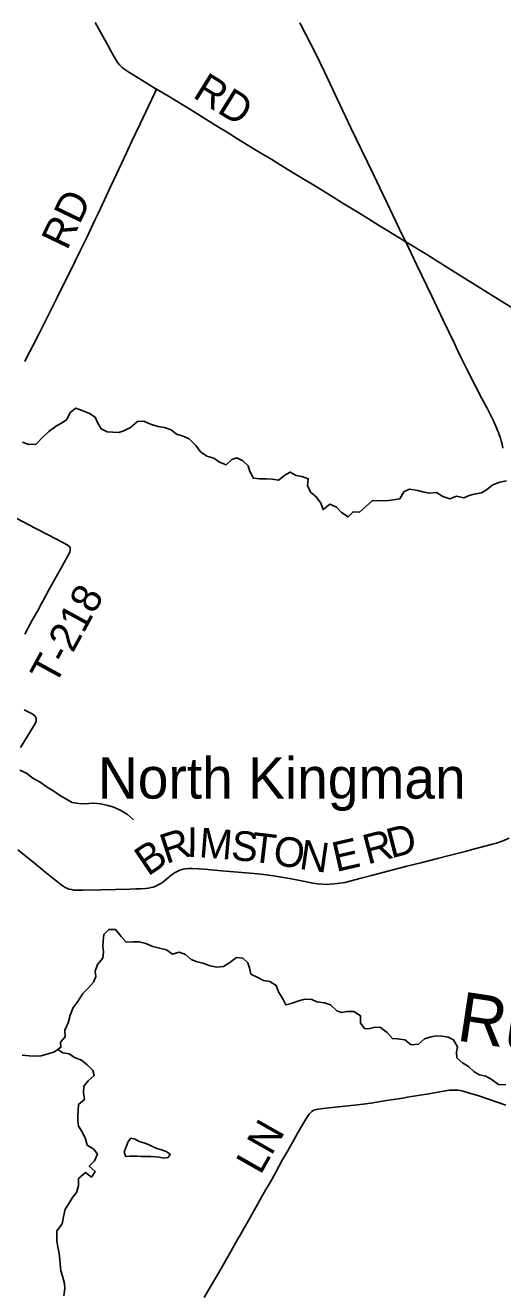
# Model space of a CAD drawing. Extents: x -1.4 to 35.4, y 0 to 22.
# Drawn here: x 3.586 to 4.501, y 14.524 to 16.946 of the extents above; entities that cross this region are included whole.
import ezdxf

# ---------------------------------------------------------------- set-up
doc = ezdxf.new("R2010")
doc.units = 0
for name, color, linetype in [('GM_X_County_Road', 7, 'Continuous'), ('GM_X_County_Road_Text', 7, 'Continuous'), ('GM_X_Minor_Lake', 7, 'Continuous'), ('GM_X_Minor_River', 7, 'Continuous'), ('GM_X_Minor_River_Text', 7, 'Continuous'), ('GM_X_State_Route', 7, 'Continuous'), ('GM_X_Township_Road', 7, 'Continuous'), ('GM_X_Township_Road_Text', 7, 'Continuous'), ('GM_X_Unincorporated_Text', 7, 'Continuous')]:
    doc.layers.add(name, color=color, linetype=linetype)

msp = doc.modelspace()

# ---------------------------------------------------------------- linework, layer by layer
at = {"layer": 'GM_X_County_Road'}
for points in [[(3.7204, 16.9512), (3.7297, 16.9343), (3.7452, 16.9067), (3.751, 16.8957), (3.7584, 16.882), (3.7631, 16.8746), (3.7676, 16.8693), (3.7721, 16.8649), (3.7771, 16.8611), (3.7849, 16.8559), (3.8093, 16.8409), (3.8353, 16.8251), (3.8378, 16.8236)], [(3.8378, 16.8236), (3.8603, 16.8101), (3.9012, 16.7852), (3.9392, 16.7615), (3.9513, 16.754), (3.9747, 16.74), (3.9878, 16.7317), (4.0031, 16.7221), (4.0195, 16.712), (4.0385, 16.7004), (4.0583, 16.6887), (4.0694, 16.6819), (4.0964, 16.6654), (4.1452, 16.6356), (4.1738, 16.618), (4.1966, 16.6041), (4.2251, 16.5864), (4.2437, 16.5751), (4.2648, 16.562), (4.2785, 16.5534), (4.2891, 16.5469), (4.3034, 16.5383), (4.3139, 16.5317), (4.3149, 16.5311)], [(4.3149, 16.5311), (4.3553, 16.5065), (4.3816, 16.4899), (4.4212, 16.4654), (4.4429, 16.452), (4.4735, 16.433), (4.4971, 16.4181), (4.5167, 16.406), (4.5303, 16.3975), (4.5472, 16.3868), (4.5804, 16.3662), (4.6195, 16.342), (4.6488, 16.3234), (4.6694, 16.3105), (4.6931, 16.2958), (4.71, 16.2852), (4.7299, 16.2726), (4.7514, 16.2588), (4.762, 16.2524), (4.7767, 16.2434)], [(3.5719, 15.3665), (3.5999, 15.3438), (3.6265, 15.3224), (3.639, 15.3121), (3.6511, 15.3025), (3.659, 15.2965), (3.6626, 15.2942), (3.6658, 15.2926), (3.6698, 15.2912), (3.6745, 15.29), (3.6794, 15.2893), (3.6855, 15.2889), (3.6973, 15.2888), (3.7314, 15.2898), (3.7867, 15.2912), (3.7979, 15.2914), (3.8078, 15.2916), (3.8164, 15.2922), (3.8225, 15.2929), (3.8273, 15.2939), (3.8314, 15.295), (3.836, 15.2968), (3.841, 15.2991), (3.8458, 15.3018), (3.8498, 15.3046), (3.8653, 15.3171), (3.8703, 15.3208), (3.8746, 15.3235), (3.8797, 15.3261), (3.8843, 15.328), (3.8886, 15.3292), (3.8936, 15.3301), (3.8986, 15.3305), (3.9062, 15.3306), (3.9178, 15.33), (3.9287, 15.3292), (3.9626, 15.3262), (4.0315, 15.3203), (4.0474, 15.3184), (4.0615, 15.3163), (4.0921, 15.3111), (4.1056, 15.3085), (4.1214, 15.3054), (4.1336, 15.303), (4.1452, 15.3014), (4.1551, 15.3004), (4.1625, 15.3001), (4.1699, 15.3002), (4.1785, 15.3009), (4.1889, 15.3023), (4.1987, 15.3039), (4.2077, 15.3061), (4.2299, 15.3118), (4.2491, 15.317), (4.2713, 15.3229), (4.3171, 15.3347), (4.3441, 15.3417), (4.3761, 15.3498), (4.3983, 15.3555), (4.4158, 15.3598), (4.429, 15.3633), (4.4446, 15.3675), (4.4693, 15.3737), (4.4813, 15.3769), (4.489, 15.3793), (4.4995, 15.383), (4.5133, 15.3886)]]:
    msp.add_lwpolyline(points, dxfattribs=at)
at = {"layer": 'GM_X_Minor_Lake'}
for points in [[(3.8618, 14.78), (3.8638, 14.7831), (3.8559, 14.7886), (3.8472, 14.7918), (3.8382, 14.7943), (3.8299, 14.7982), (3.822, 14.8018), (3.8133, 14.805), (3.8043, 14.8078), (3.7968, 14.8118), (3.7885, 14.8142), (3.783, 14.8064), (3.7802, 14.7984), (3.779, 14.7958)], [(3.779, 14.7958), (3.7758, 14.7868), (3.7786, 14.7791), (3.7863, 14.7797), (3.8007, 14.7794), (3.809, 14.7785), (3.8265, 14.7789), (3.8348, 14.778), (3.8435, 14.7774), (3.8511, 14.7754), (3.8599, 14.7767), (3.8618, 14.78)]]:
    msp.add_lwpolyline(points, dxfattribs=at)
at = {"layer": 'GM_X_Minor_River'}
for points in [[(3.5811, 16.147), (3.5932, 16.1426), (3.6069, 16.1434), (3.6181, 16.155), (3.6316, 16.1676), (3.6459, 16.1787), (3.6555, 16.1835), (3.6659, 16.1909), (3.6722, 16.204), (3.683, 16.2126), (3.6955, 16.2077), (3.709, 16.2025), (3.7203, 16.1951), (3.7243, 16.1852), (3.7316, 16.1729), (3.7433, 16.1673), (3.7539, 16.1667), (3.7656, 16.1657), (3.7752, 16.1693), (3.7878, 16.1752), (3.801, 16.1867), (3.8135, 16.1872), (3.8259, 16.1816), (3.8399, 16.1775), (3.8532, 16.1754), (3.866, 16.1709), (3.8757, 16.1624), (3.887, 16.1591), (3.9002, 16.1536), (3.9132, 16.1411), (3.9221, 16.1288), (3.9337, 16.1206), (3.9477, 16.1169), (3.9585, 16.1087), (3.9709, 16.1039), (3.9822, 16.1143), (3.9917, 16.1172), (4.003, 16.1116), (4.0134, 16.1019), (4.0166, 16.0909), (4.0232, 16.0786), (4.0357, 16.0768), (4.0475, 16.0773), (4.0596, 16.0763), (4.071, 16.0742), (4.0837, 16.0842), (4.0933, 16.0901), (4.1053, 16.0834), (4.1159, 16.0813), (4.1284, 16.0772), (4.1266, 16.0644), (4.1328, 16.0517), (4.1436, 16.0428), (4.1521, 16.0301)], [(4.1521, 16.0301), (4.1568, 16.0182), (4.1699, 16.0282), (4.1823, 16.0226), (4.192, 16.0126), (4.2047, 16.004), (4.2141, 16.014), (4.2266, 16.0134), (4.2386, 16.0242), (4.2513, 16.0353), (4.2775, 16.0348), (4.2916, 16.0368), (4.3034, 16.0384), (4.3116, 16.0523), (4.322, 16.0571), (4.3379, 16.0549), (4.3477, 16.0524), (4.3606, 16.0495), (4.3739, 16.0511), (4.3859, 16.0429), (4.3995, 16.0384), (4.4121, 16.0439), (4.4261, 16.0406), (4.4364, 16.0453), (4.4463, 16.0478), (4.4601, 16.0501), (4.4697, 16.056), (4.482, 16.0657), (4.495, 16.0707), (4.508, 16.0731)], [(3.5758, 15.519), (3.5886, 15.5131), (3.601, 15.5034), (3.6145, 15.4959), (3.628, 15.4865), (3.6407, 15.4786), (3.6538, 15.47), (3.664, 15.4641), (3.6763, 15.4567), (3.6888, 15.4553), (3.6983, 15.4547), (3.7082, 15.4549), (3.7177, 15.4558), (3.731, 15.4541), (3.7442, 15.4511), (3.7559, 15.4479), (3.7694, 15.4415), (3.7818, 15.4337), (3.7934, 15.424)], [(3.7346, 15.1589), (3.736, 15.1711), (3.7346, 15.181), (3.7352, 15.1912), (3.7366, 15.2041), (3.7463, 15.2138), (3.7588, 15.2135), (3.7696, 15.2), (3.7792, 15.1896), (3.7921, 15.1901), (3.8047, 15.1902), (3.8171, 15.1869), (3.8307, 15.181), (3.8435, 15.178), (3.8568, 15.1744), (3.868, 15.1662), (3.881, 15.1701), (3.893, 15.1657), (3.9042, 15.1563), (3.9152, 15.1516), (3.9265, 15.1491), (3.9404, 15.1438), (3.9533, 15.1413), (3.9659, 15.1426), (3.9782, 15.1507), (3.9909, 15.1599), (4.003, 15.1585), (4.0127, 15.15), (4.0155, 15.1401), (4.0183, 15.1282), (4.0319, 15.1215), (4.0424, 15.116), (4.0549, 15.1138), (4.0669, 15.1064), (4.0712, 15.0942), (4.0797, 15.0811), (4.0855, 15.0692), (4.0958, 15.072), (4.1081, 15.0763), (4.121, 15.0802), (4.1351, 15.0796), (4.1449, 15.0752), (4.1593, 15.0734), (4.1706, 15.0694), (4.1829, 15.0581), (4.1927, 15.0549), (4.2026, 15.0566), (4.2155, 15.0567), (4.2282, 15.0485), (4.2283, 15.0344), (4.2369, 15.0233), (4.2464, 15.0238), (4.2563, 15.0267), (4.2669, 15.0261), (4.2792, 15.0163), (4.2896, 15.0047), (4.2995, 15.0045), (4.3131, 15.002), (4.3255, 14.9926), (4.3396, 14.9943), (4.3508, 15.0043), (4.3638, 15.0082), (4.374, 15.0099), (4.3847, 15.0093), (4.3964, 15.0072), (4.4062, 15.002), (4.4142, 14.9886), (4.4125, 14.9788), (4.4127, 14.9677), (4.4235, 14.9584), (4.4351, 14.9513), (4.4463, 14.9409), (4.4561, 14.9354), (4.4686, 14.9324), (4.4806, 14.9254), (4.4926, 14.9168), (4.5066, 14.9161)], [(3.5801, 14.9729), (3.5938, 14.9715), (3.6063, 14.9709), (3.6169, 14.9718), (3.6303, 14.9753), (3.6425, 14.9793), (3.6545, 14.9881), (3.6539, 14.998), (3.6625, 15.0081), (3.6623, 15.021), (3.6683, 15.0346), (3.6724, 15.0497), (3.678, 15.0644), (3.6866, 15.0756), (3.6964, 15.091), (3.7072, 15.1022), (3.7169, 15.1126), (3.7217, 15.1239), (3.7204, 15.1338), (3.7245, 15.1466), (3.7346, 15.1589)], [(3.6485, 14.9837), (3.6581, 14.9771), (3.6705, 14.9753), (3.6807, 14.9686), (3.6938, 14.9631), (3.7051, 14.9545), (3.7159, 14.9436), (3.7183, 14.9341), (3.7067, 14.9237), (3.6986, 14.9136), (3.6975, 14.9011), (3.6996, 14.8878), (3.6884, 14.8785), (3.6874, 14.8664), (3.6872, 14.8565), (3.6866, 14.847), (3.6883, 14.8371), (3.6956, 14.8248), (3.7019, 14.8125), (3.7047, 14.8007), (3.7174, 14.7929), (3.7244, 14.7832), (3.7189, 14.7704), (3.7088, 14.76), (3.72, 14.7503), (3.7129, 14.7394), (3.7017, 14.748), (3.6881, 14.7365)], [(3.6881, 14.7365), (3.6882, 14.7232), (3.6841, 14.7097), (3.6767, 14.7), (3.6689, 14.6876), (3.6626, 14.6778), (3.6597, 14.6631), (3.6571, 14.6499), (3.647, 14.6364), (3.6464, 14.6262), (3.6466, 14.6167), (3.6486, 14.6057), (3.6514, 14.5931), (3.6523, 14.5821), (3.6532, 14.5718), (3.6541, 14.5597), (3.6573, 14.5493), (3.6616, 14.5352), (3.6618, 14.5257), (3.66, 14.5121)]]:
    msp.add_lwpolyline(points, dxfattribs=at)
at = {"layer": 'GM_X_State_Route'}
msp.add_lwpolyline([(4.501, 16.1358), (4.4994, 16.1432), (4.4977, 16.1497), (4.4962, 16.155), (4.4952, 16.1588), (4.4941, 16.1621), (4.4926, 16.1659), (4.491, 16.1698), (4.4896, 16.1732), (4.4878, 16.1777), (4.4851, 16.1837), (4.4826, 16.1891), (4.4708, 16.2123), (4.461, 16.231), (4.4485, 16.2546), (4.4325, 16.2861), (4.4208, 16.31), (4.4142, 16.3233), (4.4081, 16.3362), (4.3868, 16.3811), (4.3649, 16.4271), (4.3364, 16.4864), (4.3149, 16.5311), (4.3089, 16.5435), (4.2844, 16.5945), (4.2531, 16.6601), (4.2305, 16.7071), (4.2101, 16.7497), (4.1836, 16.8052), (4.17, 16.8338), (4.1601, 16.8552), (4.1412, 16.8937), (4.1232, 16.9298), (4.1122, 16.9506)], dxfattribs=at)
at = {"layer": 'GM_X_Township_Road'}
for points in [[(3.5855, 16.3019), (3.5879, 16.3078), (3.5948, 16.321), (3.6001, 16.3308), (3.6121, 16.3539), (3.6214, 16.3721), (3.6302, 16.3898), (3.6459, 16.4216), (3.6642, 16.4583), (3.6726, 16.4756), (3.6906, 16.5125), (3.7045, 16.5409), (3.7195, 16.5723), (3.7266, 16.5868), (3.7498, 16.6363), (3.7611, 16.6605), (3.7804, 16.7015), (3.7903, 16.7237), (3.8065, 16.7572), (3.8224, 16.7909), (3.8346, 16.8167), (3.8378, 16.8236)], [(3.5852, 15.7797), (3.5991, 15.8053), (3.6094, 15.8238), (3.6174, 15.8385), (3.6197, 15.8429), (3.6309, 15.863), (3.6457, 15.8895), (3.6695, 15.9324), (3.6717, 15.9374), (3.6724, 15.9404), (3.6725, 15.9434), (3.672, 15.9455), (3.6713, 15.9469), (3.6693, 15.9488), (3.6662, 15.9508), (3.6581, 15.9552), (3.6288, 15.9707), (3.6062, 15.9819), (3.5929, 15.9887), (3.5577, 16.0072)], [(3.5768, 15.5624), (3.5902, 15.584), (3.5993, 15.5985), (3.6033, 15.6049), (3.6057, 15.6094), (3.607, 15.6129), (3.6071, 15.6165), (3.6064, 15.6196), (3.6049, 15.6224), (3.6013, 15.6255), (3.5966, 15.6283), (3.5844, 15.6346)], [(3.9291, 14.5087), (3.9402, 14.5282), (3.9562, 14.5555), (3.9802, 14.5969), (3.993, 14.6196), (3.9978, 14.6283), (4.0041, 14.6397), (4.0136, 14.6564), (4.0201, 14.6677), (4.0283, 14.6824), (4.0355, 14.6954), (4.0469, 14.7154), (4.0552, 14.7292), (4.0655, 14.7476), (4.0786, 14.7716), (4.0898, 14.791), (4.1019, 14.8127), (4.109, 14.8251), (4.1136, 14.8331), (4.1216, 14.8472), (4.1269, 14.8557), (4.1299, 14.8598), (4.132, 14.8621), (4.1349, 14.8647), (4.1376, 14.8666), (4.1406, 14.8681), (4.1435, 14.8691), (4.1466, 14.8697), (4.1522, 14.8704), (4.1677, 14.8719), (4.1862, 14.874), (4.217, 14.8774), (4.2336, 14.8792), (4.2482, 14.8811), (4.2781, 14.8858), (4.3093, 14.8907), (4.3178, 14.8922), (4.3507, 14.8976), (4.3598, 14.8991), (4.3659, 14.9002), (4.3733, 14.9015), (4.38, 14.9027), (4.3873, 14.9039), (4.399, 14.9056), (4.4027, 14.9059), (4.4058, 14.9061), (4.4107, 14.9061), (4.4145, 14.9058), (4.42, 14.905), (4.4266, 14.9034), (4.4371, 14.9002), (4.4549, 14.8948), (4.5068, 14.8769)]]:
    msp.add_lwpolyline(points, dxfattribs=at)

# ---------------------------------------------------------------- texts
at = {"layer": 'GM_X_County_Road_Text'}
for s, height, rotation, p in [('RD', 0.05682, 328.2006, (3.9049, 16.8091)), ('I', 0.0568, 359.2818, (3.8955, 15.3526)), ('M', 0.0568, 355.3103, (3.9178, 15.3524)), ('D', 0.0568, 14.5217, (4.2869, 15.3497)), ('B', 0.0568, 34.136, (3.8211, 15.3146)), ('R', 0.0568, 17.9986, (3.8559, 15.3389)), ('S', 0.0568, 354.8998, (3.9791, 15.3473)), ('T', 0.0568, 353.2388, (4.0169, 15.344)), ('O', 0.0568, 349.9604, (4.0582, 15.3391)), ('N', 0.0568, 351.6595, (4.1093, 15.3301)), ('E', 0.0568, 12.8521, (4.1816, 15.3237)), ('R', 0.0568, 14.5305, (4.2417, 15.338))]:
    msp.add_text(s, height=height, rotation=rotation, dxfattribs=at).set_placement(p)
at = {"layer": 'GM_X_Minor_River_Text'}
msp.add_text('Run', height=0.0947, rotation=351.4693, dxfattribs=at).set_placement((4.4104, 15.0014))
at = {"layer": 'GM_X_Township_Road_Text'}
for s, rotation, p in [('RD', 64.3029, (3.6661, 16.5133)), ('T-218', 61.3464, (3.6429, 15.6792)), ('LN', 60.4462, (4.0368, 14.7421))]:
    msp.add_text(s, height=0.05682, rotation=rotation, dxfattribs=at).set_placement(p)
at = {"layer": 'GM_X_Unincorporated_Text'}
msp.add_text('North Kingman', height=0.078977, rotation=0, dxfattribs=at).set_placement((3.7254, 15.4644))

doc.saveas('drawing.dxf')
